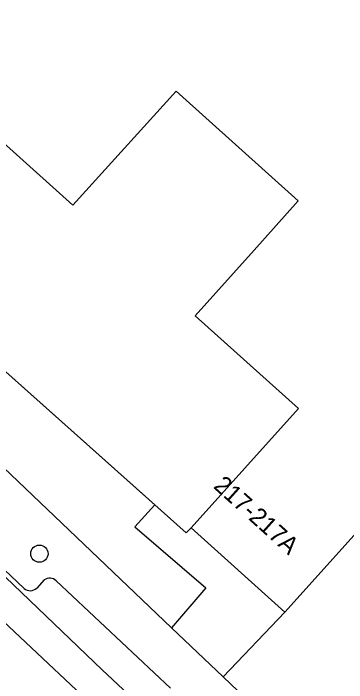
# Model space of a CAD drawing. Extents: x 159040 to 160094, y 381214 to 382518.
# Drawn here: x 159448.45 to 159467.3, y 381658.18 to 381696.1 of the extents above; entities that cross this region are included whole.
import ezdxf

# ---------------------------------------------------------------- set-up
doc = ezdxf.new("R2010")
doc.units = 0
for name, color, linetype in [('IMGEO_Boom', 7, 'Continuous'), ('IMGEO_Groenvoorziening', 7, 'Continuous'), ('IMGEO_Hek', 7, 'Continuous'), ('IMGEO_Pand', 7, 'Continuous'), ('IMGEO_Pand_nummerreeks', 7, 'Continuous'), ('IMGEO_Rijbaan_lokaal_gesloten', 7, 'Continuous'), ('IMGEO_Voetpad_open', 7, 'Continuous')]:
    doc.layers.add(name, color=color, linetype=linetype)

msp = doc.modelspace()

# ---------------------------------------------------------------- linework, layer by layer
at = {"layer": 'IMGEO_Boom'}
msp.add_circle((159449.915, 381665.487), 0.489, dxfattribs=at)
at = {"layer": 'IMGEO_Groenvoorziening'}
msp.add_lwpolyline([(159421.899, 381699.09), (159434.55, 381687.796), (159439.031, 381683.796), (159456.442, 381668.254)], dxfattribs=at)
at = {"layer": 'IMGEO_Hek'}
msp.add_lwpolyline([(159458.496, 381666.956), (159458.229, 381666.659), (159439.031, 381683.796)], dxfattribs=at)
at = {"layer": 'IMGEO_Pand'}
for points in [[(159458.496, 381666.956), (159464.573, 381673.722), (159458.728, 381678.972), (159462.07, 381682.692), (159464.567, 381685.473), (159457.65, 381691.689), (159451.812, 381685.23), (159430.957, 381704.007), (159437.305, 381711.045), (159443.55, 381705.434), (159449.144, 381711.661), (159447.567, 381713.085), (159452.805, 381718.887), (159470.887, 381702.618), (159470.952, 381702.56), (159469.686, 381701.113), (159475.494, 381695.898), (159477.243, 381697.88), (159476.316, 381698.718), (159482.579, 381705.642), (159482.739, 381705.666), (159488.691, 381700.32), (159494.664, 381706.971)], [(159480.712, 381680.97), (159475.753, 381675.449), (159480.298, 381671.367), (159474.652, 381665.081), (159470.097, 381669.172), (159463.815, 381662.178)], [(159463.815, 381662.178), (159458.496, 381666.956)]]:
    msp.add_lwpolyline(points, dxfattribs=at)
at = {"layer": 'IMGEO_Rijbaan_lokaal_gesloten'}
for points in [[(159425.742, 381686.715), (159439.338, 381672.218), (159448.007, 381664.162), (159453.464, 381658.899), (159458.188, 381654.48)], [(159462.708, 381647.776), (159453.286, 381656.566), (159448.516, 381661.067)]]:
    msp.add_lwpolyline(points, dxfattribs=at)
msp.add_arc((159730.083, 381961.937), 412.072, 222.8749, 226.89823, dxfattribs=at)
at = {"layer": 'IMGEO_Voetpad_open'}
for points in [[(159431.054, 381687.476), (159436.573, 381681.621), (159443.322, 381674.715), (159457.386, 381661.291)], [(159456.442, 381668.254), (159455.322, 381666.999), (159459.329, 381663.545), (159457.386, 381661.291)], [(159456.442, 381668.254), (159458.229, 381666.659), (159458.496, 381666.956)], [(159449.052, 381663.516), (159447.544, 381664.939)], [(159450.189, 381664.005), (159449.763, 381663.539)], [(159457.328, 381657.857), (159450.874, 381663.955)], [(159460.307, 381658.503), (159463.815, 381662.178)], [(159457.386, 381661.291), (159460.307, 381658.503)], [(159460.307, 381658.503), (159467.402, 381651.73)]]:
    msp.add_lwpolyline(points, dxfattribs=at)
for centre, radius, start, end in [((159450.498, 381663.518), 0.577, 49.3015, 122.349), ((159449.395, 381663.911), 0.523, 229.0023, 314.7033)]:
    msp.add_arc(centre, radius, start, end, dxfattribs=at)

# ---------------------------------------------------------------- texts
at = {"layer": 'IMGEO_Pand_nummerreeks'}
msp.add_text('217-217A', height=1, rotation=318.0652, dxfattribs=at).set_placement((159459.715, 381669.248))

doc.saveas('drawing.dxf')
